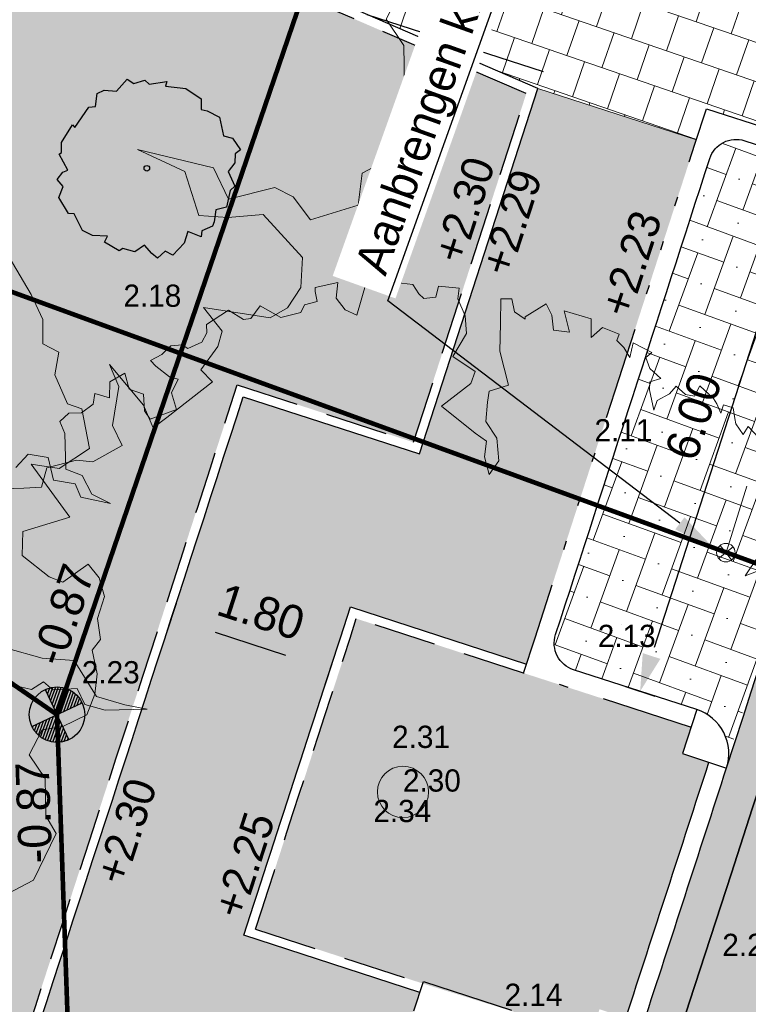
# Model space of a CAD drawing. Header units: metres. Extents: x 134157 to 138734, y 451157 to 455772.
# Tile 899 of 1056: x 136736 to 136744, y 454312 to 454322. Entities that reach past the tile are written whole.
import ezdxf
from ezdxf import colors
from ezdxf.entities.mleader import LeaderData, LeaderLine
from ezdxf.enums import TextEntityAlignment as Align
from ezdxf.math import Vec2, Vec3

# ---------------------------------------------------------------- set-up
doc = ezdxf.new("R2010")
doc.units = ezdxf.units.M
for name, pattern in [('DASHDOT__G2', [1.2, 0.6, -0.3, 0, -0.3]), ('HIDDEN', [9.524999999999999, 6.35, -3.175]), ('HIDDEN__G5', [1.125, 0.75, -0.375]), ('TR18X20__G2', [2.5999999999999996, 1, -0.4, 0, -0.4, 0, -0.4, 0, -0.4])]:
    doc.linetypes.add(name, pattern=pattern)
doc.layers.add('-DR-alg-hulplijnen', color=210, linetype='Continuous', plot=False)
doc.layers.add('-DR-alg-hulplijnen kantverharding asflast nieuwe fietsstraat', color=7, linetype='Continuous', true_color=0xff9429, plot=False)
for name, color, linetype, lineweight in [('-DR-bs-boom', 253, 'Continuous', 13), ('-DR-nw-rio-HWA 125', 170, 'HIDDEN__G5', 13), ('-DR-nw-rio-HWA 125 mm inlaat', 170, 'HIDDEN', 13), ('-DR-nw-vh-arc-tegels 300x300x45', 253, 'Continuous', 9)]:
    doc.layers.add(name, color=color, linetype=linetype, lineweight=lineweight)
for name, color, linetype in [('-DR-bs-rio-DWA Jutfaseweg', 253, 'Continuous'), ('-DR-bs-rio-HWA Jutfaseweg', 253, 'Continuous'), ('-DR-bs-rio-inspectieput', 253, 'Continuous'), ('-DR-bs-rio-txt @ 0.2', 253, 'Continuous'), ('-DR-bs-txt-hoogtemaat', 253, 'Continuous'), ('-DR-nw-gr-solitaire heester', 96, 'Continuous'), ('-DR-nw-maatvoering', 3, 'Continuous'), ('-DR-nw-rio-txt-bob en inhoud', 170, 'Continuous'), ('-DR-nw-txt-hoogtemaat', 2, 'Continuous'), ('-DR-nw-vh-band 10x20 ob', 2, 'HIDDEN__G5'), ('-DR-nw-vh-band 18-20x25', 2, 'TR18X20__G2'), ('-DR-nw-vh-band 18-20x25 hoekblok R 0.50 uitwendig', 2, 'Continuous'), ('-DR-nw-vh-band 5-20x25', 2, 'DASHDOT__G2'), ('-DR-nw-vh-kantverharding', 3, 'Continuous')]:
    doc.layers.add(name, color=color, linetype=linetype)
for name, color, linetype, true_color in [('-DR-nw-gr-arc-beplanting', 7, 'Continuous', 0xe5f0e7), ('-DR-nw-gr-arc-beplanting grote vakken', 7, 'Continuous', 0xabceb2), ('-DR-nw-gr-arc-gras', 7, 'Continuous', 0xb5d5a4)]:
    doc.layers.add(name, color=color, linetype=linetype, true_color=true_color)
for name, color, linetype, lineweight, true_color in [('-DR-nw-vh-arc-asfalt fietsstraat rood', 7, 'Continuous', 9, 0xdfbfc7), ('-DR-nw-vh-arc-sbs df Drainflow', 7, 'Continuous', 9, 0xb9747c), ('-DR-nw-vh-arc-sbs kf bruinrood rabat halfsteens', 7, 'Continuous', 9, 0xb88485)]:
    doc.layers.add(name, color=color, linetype=linetype, lineweight=lineweight, true_color=true_color)
doc.layers.add('-DR-nw-vh-kantverharding halfverharding stabilizer', color=7, linetype='Continuous', true_color=0xe2e1c1, transparency=0.1)
doc.styles.add('Drong', font='txt', dxfattribs={"height": 1.8})
doc.dimstyles.new('Drong', dxfattribs={"dimtxt": 1.8, "dimasz": 2.5, "dimexe": 0, "dimexo": 0, "dimgap": 0.9, "dimtad": 1, "dimzin": 0, "dimdsep": 46, "dimtxsty": 'Drong', "dimblk": 'dimblk-wit', "dimcen": 0, "dimse1": 1, "dimse2": 1, "dimclrd": 256, "dimclre": 1, "dimclrt": 7, "dimadec": 0, "dimazin": 0, "dimtfac": 1, "dimtmove": 0, "dimatfit": 3, "dimfxl": 1, "dimtolj": 1, "dimtzin": 0, "dimarcsym": 0})
pattern_1 = [(71, (0, 0), (-0.05887645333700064, 0.443321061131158), [0.4, -0.4]), (161, (0, 0), (-0.1302272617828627, -0.3782074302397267), [])]
pattern_2 = [(115.3356253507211, (136419.7180158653, 453326.2367068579), (-0.2236810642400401, -0.1059037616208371), [0.06, -0.187485]), (205.3356253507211, (136419.7180158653, 453326.2367068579), (0.1059037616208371, -0.22368106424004), [0.06, -0.187485])]

# ---------------------------------------------------------------- blocks, each defined once
blk = doc.blocks.new('Boom bestaand 1')
for points in [[(-0.06117739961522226, 0.3922887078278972), (-0.07359350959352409, 0.4116751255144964)], [(-0.1728176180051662, 0.4610569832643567), (-0.1945372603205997, 0.4533219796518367), (-0.1891622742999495, 0.4455616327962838), (-0.2017040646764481, 0.4431737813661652), (-0.2067805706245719, 0.4443676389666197), (-0.2172318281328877, 0.4470540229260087), (-0.223502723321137, 0.4395920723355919), (-0.2169333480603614, 0.4339209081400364), (-0.2270861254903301, 0.4339209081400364), (-0.2330585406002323, 0.4330255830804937), (-0.2498892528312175, 0.4257264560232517), (-0.242749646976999, 0.416712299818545), (-0.2476345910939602, 0.4092003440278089), (-0.2589076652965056, 0.4043176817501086), (-0.2543983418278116, 0.3953035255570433), (-0.2532710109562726, 0.3814065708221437), (-0.2457557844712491, 0.3746459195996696), (-0.2660470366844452, 0.3787774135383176), (-0.2728107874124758, 0.3821577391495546), (-0.2716834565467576, 0.3934255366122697), (-0.2848353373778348, 0.3874160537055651), (-0.2964840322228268, 0.3881672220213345), (-0.2987384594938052, 0.3953035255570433), (-0.3145206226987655, 0.3821577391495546), (-0.3028719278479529, 0.3735190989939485), (-0.3141447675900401, 0.3720167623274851), (-0.3231631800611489, 0.3686364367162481), (-0.3276722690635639, 0.3731435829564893), (-0.3404482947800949, 0.3607491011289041), (-0.3359389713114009, 0.3464764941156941), (-0.3526397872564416, 0.353711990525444), (-0.3702979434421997, 0.3325317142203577), (-0.3491079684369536, 0.3290017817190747), (-0.3568775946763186, 0.3155875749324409), (-0.37100416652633, 0.3198237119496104), (-0.3837182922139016, 0.3191176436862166), (-0.3801864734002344, 0.2951135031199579), (-0.3780675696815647, 0.2944074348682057), (-0.3886625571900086, 0.2873474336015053), (-0.4013764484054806, 0.2901714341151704), (-0.4056142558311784, 0.2802872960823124), (-0.3837182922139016, 0.2704032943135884), (-0.3589967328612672, 0.2591071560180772), (-0.3250928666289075, 0.2534590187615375), (-0.327212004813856, 0.2336908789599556), (-0.3180296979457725, 0.228042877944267), (-0.3010777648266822, 0.2188648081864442), (-0.2820069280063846, 0.2223948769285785), (-0.2608169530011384, 0.2153347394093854), (-0.2523411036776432, 0.2012146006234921), (-0.2699992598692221, 0.2040386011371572), (-0.2834196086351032, 0.2118046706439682), (-0.2947208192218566, 0.2047446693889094), (-0.3321562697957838, 0.1849765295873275), (-0.3413385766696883, 0.2202768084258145), (-0.350520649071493, 0.2287488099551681), (-0.3724168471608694, 0.2146288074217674), (-0.3879560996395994, 0.2358089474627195), (-0.4042018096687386, 0.2414569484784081), (-0.4225661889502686, 0.2414569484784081), (-0.4315337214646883, 0.2467254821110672), (-0.4415591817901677, 0.229188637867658), (-0.4324549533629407, 0.2223948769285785), (-0.435986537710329, 0.2110987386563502), (-0.4423434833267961, 0.2082747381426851), (-0.4530205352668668, 0.2066837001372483), (-0.4612717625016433, 0.1920817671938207), (-0.457176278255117, 0.18003446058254), (-0.4670650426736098, 0.170150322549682), (-0.472715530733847, 0.1652082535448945), (-0.4472877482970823, 0.1440281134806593), (-0.4564700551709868, 0.1355561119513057), (-0.4705966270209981, 0.1320260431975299), (-0.4840167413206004, 0.1397921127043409), (-0.4882547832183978, 0.1171998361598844), (-0.4847231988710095, 0.1157878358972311), (-0.4748346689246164, 0.1136699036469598), (-0.4769535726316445, 0.1009617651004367), (-0.4713028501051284, 0.09460769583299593), (-0.4748346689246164, 0.0748395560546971), (-0.4931990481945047, 0.06071941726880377), (-0.4854294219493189, 0.04730521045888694), (-0.4875485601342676, 0.04024520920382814), (-0.5016751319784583, 0.03036107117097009), (-0.4974370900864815, 0.00494493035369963), (-0.4896674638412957, 0.002120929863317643), (-0.4832352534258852, -0.006023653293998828), (-0.4832352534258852, -0.0211265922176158), (-0.4885680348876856, -0.02468023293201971), (-0.4921233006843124, -0.03534115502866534), (-0.4876793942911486, -0.04689045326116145), (-0.4867905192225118, -0.05932826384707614), (-0.4796799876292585, -0.05666299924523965), (-0.4645700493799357, -0.04866734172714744), (-0.459237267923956, -0.04156006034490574), (-0.449460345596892, -0.05310935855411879), (-0.4325726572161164, -0.05488624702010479), (-0.4341562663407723, -0.082442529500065), (-0.4438616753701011, -0.08442230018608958), (-0.4591129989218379, -0.0788789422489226), (-0.4694125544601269, -0.08976781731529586), (-0.4852582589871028, -0.08739209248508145), (-0.4834755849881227, -0.1044182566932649), (-0.4690165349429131, -0.1107536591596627), (-0.4787219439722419, -0.1222364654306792), (-0.4698088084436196, -0.1279778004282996), (-0.4666397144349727, -0.1420344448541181), (-0.471197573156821, -0.1534835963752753), (-0.4672833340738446, -0.1649416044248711), (-0.4544219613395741, -0.1649416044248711), (-0.4219893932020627, -0.1780763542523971), (-0.409966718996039, -0.1657799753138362), (-0.389277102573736, -0.1643826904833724), (-0.3736199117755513, -0.1512478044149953), (-0.3909544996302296, -0.175281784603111), (-0.4052137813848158, -0.175281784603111), (-0.4169567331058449, -0.1934470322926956), (-0.4393239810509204, -0.1892550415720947), (-0.4502279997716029, -0.2060228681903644), (-0.4429587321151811, -0.2225112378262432)], [(-0.2839884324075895, -0.301203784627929), (-0.2610645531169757, -0.2728350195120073), (-0.2463278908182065, -0.2450116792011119), (-0.2053925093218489, -0.2390105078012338), (-0.1868351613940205, -0.2166427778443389), (-0.1742816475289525, -0.1980938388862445), (-0.189564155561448, -0.2362827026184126), (-0.2026635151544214, -0.2526493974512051), (-0.2201291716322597, -0.2531949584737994), (-0.2283163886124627, -0.2755626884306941), (-0.2392323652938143, -0.2810182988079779), (-0.2370492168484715, -0.2946571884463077), (-0.2506941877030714, -0.313205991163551)], [(0.486239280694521, -0.02690144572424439), (0.4917654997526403, -0.01309223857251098), (0.4961864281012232, -0.001492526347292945), (0.4851339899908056, 0.007345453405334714), (0.4884496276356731, 0.0283353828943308), (0.4939758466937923, 0.03827811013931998), (0.4917654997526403, 0.06147753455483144), (0.47629189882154, 0.06092516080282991), (0.4530819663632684, 0.07583911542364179), (0.4365033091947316, 0.07583911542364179), (0.4718709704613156, 0.0863340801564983), (0.4890022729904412, 0.0863340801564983), (0.486239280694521, 0.09793392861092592), (0.4760560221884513, 0.1367859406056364), (0.4651348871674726, 0.1328873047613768), (0.4549940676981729, 0.1500411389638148), (0.4464131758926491, 0.157058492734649), (0.4261315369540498, 0.1516005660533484), (0.4510936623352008, 0.1913660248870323), (0.4495335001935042, 0.2054008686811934), (0.4401727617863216, 0.2194358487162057), (0.4214510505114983, 0.2287924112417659), (0.3832275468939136, 0.2155372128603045), (0.3754267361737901, 0.1921458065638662), (0.3660659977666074, 0.174212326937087), (0.3340829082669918, 0.1773311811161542), (0.3067805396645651, 0.1531599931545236), (0.3395434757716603, 0.1968240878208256), (0.3637257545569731, 0.1976037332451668), (0.3691863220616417, 0.2303518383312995), (0.3801072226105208, 0.2397084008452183), (0.399609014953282, 0.2443866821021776), (0.4034444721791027, 0.2789633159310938), (0.3841832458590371, 0.2902883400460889), (0.3824474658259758, 0.3130016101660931), (0.3562703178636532, 0.3433174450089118), (0.3405645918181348, 0.3413551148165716), (0.3140610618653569, 0.3521479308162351), (0.2924656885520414, 0.3482232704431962), (0.2787229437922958, 0.3649030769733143), (0.2826493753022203, 0.3806015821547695), (0.2816678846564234, 0.4012060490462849), (0.2696121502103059, 0.4131463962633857), (0.2559704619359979, 0.4211935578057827), (0.2376325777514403, 0.4247699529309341), (0.2327126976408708, 0.4339348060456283), (0.2168346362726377, 0.4384054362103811), (0.2036403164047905, 0.4500289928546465), (0.1886569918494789, 0.4518171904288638), (0.1756539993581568, 0.4483018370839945), (0.1805619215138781, 0.4247540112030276), (0.1727090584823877, 0.4169046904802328), (0.1491504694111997, 0.4041495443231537), (0.1324630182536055, 0.4119988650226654), (0.1367428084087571, 0.4496134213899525), (0.08730905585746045, 0.4384901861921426), (0.09908835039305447, 0.4571323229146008), (0.09418019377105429, 0.4846048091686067), (0.06375046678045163, 0.4914729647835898), (0.05589760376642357, 0.4826424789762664), (0.03135728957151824, 0.4826424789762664), (0.01663305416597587, 0.4924541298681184), (0.005835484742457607, 0.4836236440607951), (-0.01138269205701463, 0.4909806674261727), (-0.0324473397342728, 0.4904917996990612), (-0.07724476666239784, 0.4849998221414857)], [(-0.05985273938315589, 0.4236270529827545), (-0.06117739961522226, 0.3922887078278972)]]:
    blk.add_lwpolyline(points)
blk.add_circle((0, 0), 0.02512965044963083)
blk = doc.blocks.new('*X91')
at = {"color": 0, "ltscale": 0.5}
for p, q in [((125523.4259358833, 427436.6609296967), (125769.5539198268, 427464.157641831)), ((125587.873282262, 427539.7033533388), (125664.3175395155, 427548.2434864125)), ((126823.0912529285, 427486.0132586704), (127222.3561740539, 427530.6179900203)), ((126907.17709751, 427591.2496389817), (127153.3050814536, 427618.7463511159)), ((126991.2629420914, 427696.486019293), (127067.7071993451, 427705.0261523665)), ((125405.2130496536, 427040.0843211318), (126190.499441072, 427127.814263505)), ((125417.9642209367, 427137.3513964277), (126085.2630607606, 427211.9001080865)), ((125441.0058628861, 427235.7680935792), (125980.0266804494, 427295.985952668)), ((125475.5253790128, 427335.4670658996), (125874.790300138, 427380.0717972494)), ((126486.7478746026, 427065.0677374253), (127380.4595842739, 427164.9106452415)), ((126570.833719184, 427170.3041177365), (127356.1201106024, 427258.0340601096)), ((126654.9195637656, 427275.5404980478), (127322.2184035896, 427350.0892097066)), ((126739.005408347, 427380.7768783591), (127278.0262259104, 427440.9947374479)), ((125402.0241117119, 426943.8855111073), (126295.7358213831, 427043.7284189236)), ((125408.0000215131, 426848.7105715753), (126400.9722016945, 426959.642574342)), ((125423.0129560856, 426754.5452225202), (126318.5761854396, 426854.5949768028)), ((125447.1862036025, 426661.403237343), (126234.4903408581, 426749.3585964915)), ((126402.6620300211, 426959.831357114), (127395.6342102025, 427070.7633598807)), ((126506.2085820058, 426875.5567297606), (127401.7718113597, 426975.6064840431)), ((126611.444962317, 426791.4708851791), (127398.7490995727, 426879.4262443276)), ((126716.6813426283, 426707.3850405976), (127386.1738890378, 426782.1788268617)), ((125480.9119498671, 426569.3284299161), (126150.4044962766, 426644.1222161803)), ((125524.9116589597, 426478.4014001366), (126066.3186516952, 426538.8858358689)), ((125580.3628158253, 426388.753693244), (125982.2328071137, 426433.6494555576)), ((126821.9177229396, 426623.2991960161), (127363.324715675, 426683.7836317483)), ((126927.1541032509, 426539.2133514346), (127329.0240945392, 426584.1091137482)), ((127032.3904835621, 426455.1275068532), (127281.3851605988, 426482.9444777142)), ((125649.1522854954, 426300.5961043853), (125898.1469625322, 426328.4130752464)), ((125734.4152620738, 426214.2788884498), (125814.0611179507, 426223.176694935)), ((127137.6268638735, 426371.0416622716), (127217.2727197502, 426379.9394687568))]:
    blk.add_line(p, q, dxfattribs=at)
blk = doc.blocks.new('Inspectieput')
at = {"color": 0, "ltscale": 0.5}
for p, q in [((0.3534491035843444, 0.3528072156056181), (-0.3543000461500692, -0.3536566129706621)), ((-0.3536573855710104, 0.3534498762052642), (0.3528064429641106, -0.3542992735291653))]:
    blk.add_line(p, q, dxfattribs=at)
blk.add_circle((-0.0004254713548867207, -0.0004246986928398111), 0.5, dxfattribs=at)
at = {"color": 0, "ltscale": 0.5, "xscale": 0.0005, "yscale": 0.0005, "zscale": 0.0005, "rotation": 353.5734378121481}
blk.add_blockref('*X91', (-86.69891011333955, -205.0643353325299), dxfattribs=at)
blk = doc.blocks.new('*U587')
at = {"style": 'Drong'}
blk.add_attdef('BOBR', text='', height=1.8, rotation=21.66319092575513, dxfattribs=at).set_placement((65.38174914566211, 25.96991479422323), align=Align.BOTTOM_RIGHT)
blk.add_attdef('MATERIAAL', text='', height=1.8, rotation=21.66319092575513, dxfattribs=at).set_placement((0, 0), align=Align.BOTTOM_CENTER)
blk.add_attdef('BOBL', text='', height=1.8, rotation=21.66319092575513, dxfattribs=at).set_placement((-65.38229278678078, -25.97013073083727), align=Align.BOTTOM_LEFT)
blk = doc.blocks.new('*U588')
at = {"style": 'Drong'}
blk.add_attdef('BOBR', text='', height=1.8, rotation=0.7924666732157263, dxfattribs=at).set_placement((82.61167906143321, 1.142687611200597), align=Align.BOTTOM_RIGHT)
blk.add_attdef('MATERIAAL', text='', height=1.8, rotation=0.7924666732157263, dxfattribs=at).set_placement((0, 0), align=Align.BOTTOM_CENTER)
blk.add_attdef('BOBL', text='', height=1.8, rotation=0.7924666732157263, dxfattribs=at).set_placement((-83.08494018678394, -1.149233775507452), align=Align.BOTTOM_LEFT)
blk = doc.blocks.new('dimblk-wit')
at = {"color": 7}
blk.add_line((2.842170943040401e-14, -0.3333333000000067), (-2.842170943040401e-14, 0.3333333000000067), dxfattribs=at)
blk.add_solid([(0, 0), (-0.7999999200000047, 0.1999999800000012), (-0.7999999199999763, -0.1999999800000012)], dxfattribs=at)
blk = doc.blocks.new('*D647')
at = {"layer": '-DR-nw-maatvoering', "lineweight": -2, "transparency": 16777216}
blk.add_line((136742.8479375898, 454315.7238878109), (136744.3848207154, 454320.4804415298), dxfattribs=at)
at = {"layer": 'Defpoints', "color": 0, "transparency": 16777216}
for p in [(136744.5385495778, 454320.9562224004), (136744.5385495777, 454320.9562224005), (136742.6942087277, 454315.2481069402)]:
    blk.add_point(p, dxfattribs=at)
at = {"layer": '-DR-nw-maatvoering', "lineweight": -2, "transparency": 16777216, "xscale": 0.5, "yscale": 0.5, "zscale": 0.5}
for p, rotation in [((136744.5385495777, 454320.9562224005), 72.09391222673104), ((136742.6942087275, 454315.2481069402), 252.093912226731)]:
    blk.add_blockref('dimblk-wit', p, dxfattribs=dict(at, rotation=rotation))
at = {"layer": '-DR-nw-maatvoering', "color": 7, "transparency": 16777216, "insert": (136743.270303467, 454318.2139846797), "char_height": 0.36, "attachment_point": 5, "rotation": 72.09391222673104, "style": 'Drong'}
blk.add_mtext('\\A1;6.00', dxfattribs=at)
blk = doc.blocks.new('Inlaat')
for points in [[(-0.07071067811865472, 0.07071067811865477), (0.07071067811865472, -0.07071067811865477)], [(0.07071067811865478, 0.07071067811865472), (-0.07071067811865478, -0.07071067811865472)]]:
    blk.add_lwpolyline(points)
at = {"linetype": 'Continuous'}
blk.add_circle((0, 0), 0.1, dxfattribs=at)
blk = doc.blocks.new('Solitaire heester')
blk.add_lwpolyline([(-1.738422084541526, -4.390808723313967), (-2.165650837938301, -3.928363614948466), (-2.483742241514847, -4.006582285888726), (-2.464906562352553, -3.243960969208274), (-3.108512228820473, -3.265308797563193), (-3.941315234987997, -2.904578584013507), (-3.868064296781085, -2.452012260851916), (-4.359586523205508, -2.179992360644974), (-4.239036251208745, -1.822945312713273), (-3.950943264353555, -1.283816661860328), (-4.465961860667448, -0.924314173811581), (-4.503076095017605, -0.2488687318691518), (-4.693194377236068, -0.1051291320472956), (-4.52288920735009, 0.7919674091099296), (-4.165535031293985, 0.7508631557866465), (-4.408840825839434, 1.52244183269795), (-4.334976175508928, 2.133900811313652), (-3.641002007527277, 2.854190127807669), (-3.727257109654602, 3.148478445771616), (-3.088619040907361, 3.940484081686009), (-2.461086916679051, 3.914225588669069), (-2.205140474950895, 4.358141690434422), (-1.729077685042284, 4.197407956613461), (-1.539266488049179, 3.97422214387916), (-0.8928984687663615, 4.71058514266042), (-0.7661533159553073, 4.614758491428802), (-0.2489862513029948, 4.811378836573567), (0.8385356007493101, 4.576780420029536), (0.7504387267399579, 4.394391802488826), (2.044152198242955, 4.063660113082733), (2.201816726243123, 3.745261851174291), (2.885605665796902, 3.885625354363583), (3.186395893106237, 3.598453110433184), (3.366635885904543, 2.954233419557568), (4.159869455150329, 2.633380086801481), (4.070851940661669, 2.212653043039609), (4.434400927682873, 1.71867540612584), (4.306120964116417, 1.417271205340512), (4.763654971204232, 0.573362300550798), (4.517280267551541, 0.5504799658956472), (4.76739476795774, -0.5150800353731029), (4.517336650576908, -1.491315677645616), (3.976366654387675, -1.679899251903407), (4.022745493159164, -2.013757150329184), (3.932500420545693, -2.752268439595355), (3.0564445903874, -3.305015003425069), (3.102209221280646, -3.797765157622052), (2.654917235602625, -4.415726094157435), (2.345783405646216, -4.231802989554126), (1.876529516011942, -4.365050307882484), (1.329057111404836, -4.180206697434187), (0.6990696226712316, -4.789516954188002), (0.4057020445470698, -4.637433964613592), (-0.5083884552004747, -4.753073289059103), (-0.8481344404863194, -4.267132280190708), (-1.476280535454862, -4.399766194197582), (-1.738422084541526, -4.390808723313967)])
blk.add_circle((0, 0), 0.15)
blk = doc.blocks.new('*D1868')
at = {"layer": '-DR-nw-maatvoering', "lineweight": -2, "transparency": 16777216}
blk.add_line((136738.8693648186, 454315.6343660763), (136738.1085043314, 454315.8815326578), dxfattribs=at)
at = {"layer": 'Defpoints', "color": 0, "transparency": 16777216}
for p in [(136737.632966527, 454316.0360117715), (136737.6329665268, 454316.0360117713), (136739.344902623, 454315.479886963)]:
    blk.add_point(p, dxfattribs=at)
at = {"layer": '-DR-nw-maatvoering', "lineweight": -2, "transparency": 16777216, "xscale": 0.5, "yscale": 0.5, "zscale": 0.5}
for p, rotation in [((136737.6329665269, 454316.0360117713), 162.0035403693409), ((136739.344902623, 454315.4798869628), 342.0035403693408)]:
    blk.add_blockref('dimblk-wit', p, dxfattribs=dict(at, rotation=rotation))
at = {"layer": '-DR-nw-maatvoering', "color": 7, "transparency": 16777216, "insert": (136738.6013003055, 454316.10384825), "char_height": 0.36, "attachment_point": 5, "rotation": 342.0035403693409, "style": 'Drong'}
blk.add_mtext('\\A1;1.80', dxfattribs=at)

msp = doc.modelspace()

# ---------------------------------------------------------------- hatches: boundary and pattern name
at = {"layer": '-DR-nw-gr-arc-beplanting'}
h = msp.add_hatch(color=256, dxfattribs=at)
h.dxf.hatch_style = 1
h.paths.add_polyline_path([(136741.4363038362, 454315.4446162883), (136739.6293917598, 454316.0320419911), (136738.5400506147, 454312.6820246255), (136740.3468995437, 454312.0945445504), (136742.172771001, 454311.528243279), (136742.2547528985, 454311.8170254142), (136742.5402414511, 454311.7248473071), (136743.4366345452, 454314.4815282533), (136743.1515309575, 454314.5748902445), (136743.248873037, 454314.8587093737), (136741.4362303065, 454315.4443897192)])
at = {"layer": '-DR-nw-gr-arc-beplanting grote vakken'}
h = msp.add_hatch(color=256, dxfattribs=at)
h.dxf.hatch_style = 1
h.paths.add_polyline_path([(136741.4646253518, 454321.6971004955), (136735.0031844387, 454324.4987632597), (136735.6035747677, 454325.9097391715), (136732.3805145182, 454327.2811971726), (136723.8139965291, 454308.0916846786), (136735.3308117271, 454302.8663353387), (136737.9204490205, 454310.7808426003), (136736.0187341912, 454311.4001028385), (136738.3447282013, 454318.552874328), (136740.2458587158, 454317.9347394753)])
at = {"layer": '-DR-nw-gr-arc-gras', "transparency": 33554687}
h = msp.add_hatch(dxfattribs=at)
h.set_pattern_fill('AGR-BOLLEN', color=256, scale=0.1, pattern_type=2)
h.set_pattern_definition(pattern_2)
edge = h.paths.add_edge_path()
edge.add_arc((-7000776.809524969, 3043164.567559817), 7592527.997363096, 340.0567505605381, 340.0572256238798)
edge.add_line((136455.7815594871, 453494.2542758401), (136455.1236032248, 453494.4934109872))
edge.add_arc((380495.2223584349, 364992.5484406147), 259592.3035530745, 160.0666568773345, 160.0804453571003)
edge.add_line((136433.832290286, 453435.7615323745), (136433.813485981, 453435.768343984))
edge.add_line((136433.813485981, 453435.768343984), (136432.1794965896, 453431.2550945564))
edge.add_line((136432.1794965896, 453431.2550945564), (136432.198303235, 453431.2482893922))
edge.add_line((136432.198303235, 453431.2482893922), (136431.6776287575, 453429.8696050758))
edge.add_line((136431.6776287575, 453429.8696050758), (136432.3363505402, 453429.6312341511))
edge.add_line((136432.3363505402, 453429.6312341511), (136434.3092713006, 453435.0765756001))
h = msp.add_hatch(dxfattribs=at)
h.set_pattern_fill('AGR-BOLLEN', color=256, scale=0.1, pattern_type=2)
h.set_pattern_definition(pattern_2)
edge = h.paths.add_edge_path()
edge.add_line((136644.2753070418, 454017.4218487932), (136643.9350728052, 454016.4814706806))
edge.add_line((136643.9350728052, 454016.4814706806), (136643.8839339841, 454016.3403207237))
edge.add_line((136643.8839339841, 454016.3403207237), (136644.542212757, 454016.1016536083))
edge.add_arc((1711333.983143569, -116117.4265426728), 1674723.581774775, 160.0956720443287, 160.096657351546, ccw=False)
edge.add_line((136654.3469492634, 454043.1812754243), (136653.6888597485, 454043.419891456))
edge.add_line((136653.6888597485, 454043.419891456), (136653.6378049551, 454043.2789838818))
edge.add_line((136653.6378049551, 454043.2789838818), (136653.2975354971, 454042.3386559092))
edge.add_line((136653.2975354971, 454042.3386559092), (136644.2753070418, 454017.4218487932))
h = msp.add_hatch(dxfattribs=at)
h.set_pattern_fill('AGR-BOLLEN', color=256, scale=0.1, pattern_type=2)
h.set_pattern_definition(pattern_2)
h.paths.add_polyline_path([(136767.0671029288, 454353.6105987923), (136793.6153252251, 454437.6854462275, -0.4133423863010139), (136794.8671885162, 454438.3388126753), (136795.1654635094, 454439.2932926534, 0.4133423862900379), (136792.6617369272, 454437.9865597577), (136766.1238969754, 454353.9445918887), (136752.3015713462, 454318.8078778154, -0.00463030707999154), (136725.9012828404, 454239.6212513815), (136726.8466477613, 454239.2952357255, 0.004628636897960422), (136753.2435519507, 454318.4707698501)])
h = msp.add_hatch(dxfattribs=at)
h.set_pattern_fill('AGR-BOLLEN', color=256, scale=0.1, pattern_type=2)
h.set_pattern_definition(pattern_2)
edge = h.paths.add_edge_path()
edge.add_line((136751.428931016, 454319.3610895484), (136750.7628336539, 454319.5765109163))
edge.add_line((136750.7628336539, 454319.5765109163), (136750.7167979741, 454319.4338846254))
edge.add_line((136750.7167979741, 454319.4338846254), (136750.4096749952, 454318.4821525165))
edge.add_arc((132463.7408879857, 455704.5910048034), 4505.199999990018, 341.58757382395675, 342.08121078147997, ccw=False)
edge.add_line((136738.308581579, 454281.6018717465), (136738.3083945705, 454281.6019340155))
edge.add_line((136738.3083945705, 454281.6019340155), (136738.2609072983, 454281.4595140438))
edge.add_line((136738.2609072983, 454281.4595140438), (136738.9254640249, 454281.2377596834))
edge.add_arc((132470.7653214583, 455702.196058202), 4498.479019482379, 341.5863385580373, 342.0973542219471)
at = {"layer": '-DR-nw-vh-arc-asfalt fietsstraat rood', "transparency": 33554687}
h = msp.add_hatch(color=256, dxfattribs=at)
h.dxf.hatch_style = 1
edge = h.paths.add_edge_path()
edge.add_line((136621.1191711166, 453955.2346702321), (136699.219600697, 454170.9217985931))
edge.add_arc((132463.7408879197, 455704.5910048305), 4504.600000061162, 340.0946501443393, 342.4755033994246)
edge.add_line((136759.2747347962, 454348.1949966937), (136783.3161431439, 454424.331082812))
edge.add_line((136783.3161431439, 454424.331082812), (136779.3110722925, 454425.5957596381))
edge.add_line((136779.3110722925, 454425.5957596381), (136755.2696639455, 454349.4596735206))
edge.add_arc((132463.7408877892, 455704.5910048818), 4500.400000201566, 340.09465014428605, 342.4755033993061, ccw=False)
edge.add_line((136695.2705240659, 454172.3517614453), (136617.1700944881, 453956.6646330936))
edge.add_line((136617.1700944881, 453956.6646330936), (136621.1191711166, 453955.2346702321))
at = {"layer": '-DR-nw-vh-arc-sbs df Drainflow'}
h = msp.add_hatch(dxfattribs=at)
h.set_pattern_fill('AVH-SBS_KEIFORMAAT_ELLEBOOG_01', color=256, scale=3, angle=250, pattern_type=2)
h.set_pattern_definition([(250, (0, 0), (0.3845138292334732, 0.179301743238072), [0.8999999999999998, -0.3]), (340, (-0.2052120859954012, -0.5638155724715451), (0.3845138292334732, 0.179301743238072), [0.8999999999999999, -0.3]), (250, (0.0383478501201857, -0.3332108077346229), (0.3845138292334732, 0.179301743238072), [0, -1.2]), (250, (0.02539267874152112, -0.8073755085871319), (0.3845138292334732, 0.179301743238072), [0, -1.2])])
edge = h.paths.add_edge_path()
edge.add_arc((136743.1515309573, 454314.5748902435), 0.4999999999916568, 359.130429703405, 432.0939122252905)
edge.add_line((136743.3052598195, 454315.0506711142), (136741.9741800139, 454315.4807543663))
edge.add_arc((136742.0664173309, 454315.7662228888), 0.2999999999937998, 162.0155965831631, 252.09391230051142, ccw=False)
edge.add_arc((132463.7408893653, 455704.591004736), 4497.799998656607, 342.0155965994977, 342.084380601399)
edge.add_arc((136743.7306282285, 454320.9033835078), 0.3000000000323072, 72.09391223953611, 162.0843805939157, ccw=False)
edge.add_line((136743.8228655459, 454321.1888520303), (136745.1551109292, 454320.7583921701))
edge.add_arc((136745.3088397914, 454321.234173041), 0.5000000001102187, 252.0939122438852, 337.0474574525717)
edge.add_line((136745.7692538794, 454321.0391887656), (136743.651473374, 454314.5673021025))
h = msp.add_hatch(dxfattribs=at)
h.set_pattern_fill('AVH-SBS_KEIFORMAAT_ELLEBOOG_01', color=256, scale=3, angle=72, pattern_type=2)
h.set_pattern_definition([(72, (0, 0), (-0.3780220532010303, -0.1926118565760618), [0.8999999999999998, -0.3]), (162, (0.1854101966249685, 0.5706339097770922), (-0.3780220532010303, -0.1926118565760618), [0.8999999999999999, -0.3]), (72, (-0.04995337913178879, 0.3316695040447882), (-0.3780220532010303, -0.1926118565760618), [0, -1.2]), (72, (-0.05355420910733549, 0.8059974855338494), (-0.3780220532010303, -0.1926118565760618), [0, -1.2])])
edge = h.paths.add_edge_path()
edge.add_arc((132463.7407760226, 455704.5910416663), 4497.800117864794, 341.67119828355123, 341.9582765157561, ccw=False)
edge.add_arc((136733.6411127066, 454290.0749459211), 0.3000000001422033, 161.6711981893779, 251.6673768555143)
edge.add_line((136733.5467528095, 454289.7901719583), (136734.8755095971, 454289.349888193))
edge.add_arc((136734.718243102, 454288.8752649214), 0.500000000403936, -17.882553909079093, 71.6673768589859, ccw=False)
edge.add_line((136735.194087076, 454288.7217314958), (136742.7301961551, 454311.662255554))
edge.add_arc((136742.2547528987, 454311.817025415), 0.4999999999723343, 252.09391222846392, 341.9685057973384, ccw=False)
edge.add_line((136742.1010240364, 454311.3412445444), (136740.7671000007, 454311.7722467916))
edge.add_arc((136740.6710365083, 454311.4942791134), 0.2940990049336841, 70.93524394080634, 163.116944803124)
at = {"layer": '-DR-nw-vh-arc-sbs kf bruinrood rabat halfsteens', "transparency": 33554687}
h = msp.add_hatch(color=256, dxfattribs=at)
h.dxf.hatch_style = 1
edge = h.paths.add_edge_path()
edge.add_line((136746.2296702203, 454322.4588592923), (136745.922385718, 454321.5071560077))
edge.add_arc((136852.589106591, 454286.83392829), 112.1606974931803, 161.992659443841, 162.221715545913)
edge.add_line((136745.7846224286, 454321.0804496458), (136741.4053069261, 454307.5988363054))
edge.add_line((136741.4053069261, 454307.5988363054), (136741.7814691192, 454307.4621825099))
edge.add_arc((132463.7408880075, 455704.591004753), 4500.39999995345, 341.9139209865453, 342.4755033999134)
edge.add_line((136755.2696639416, 454349.459673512), (136757.3864622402, 454356.1633048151))
edge.add_line((136757.3864622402, 454356.1633048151), (136757.0050269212, 454356.283750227))
edge.add_line((136757.0050269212, 454356.283750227), (136756.8544701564, 454355.8069560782))
edge.add_line((136756.8544701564, 454355.8069560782), (136754.8882286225, 454349.5801189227))
edge.add_arc((132470.6715549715, 455702.3904558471), 4492.728382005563, 342.11261504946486, 342.4756500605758, ccw=False)
edge.add_arc((136745.7538572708, 454322.612488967), 0.5000000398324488, 342.1058579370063, 342.48242538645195, ccw=False)
at = {"layer": '-DR-nw-vh-arc-tegels 300x300x45'}
h = msp.add_hatch(dxfattribs=at)
h.set_pattern_fill('AVH-TEGEL_200X200_HALFST', color=256, scale=2, angle=71, pattern_type=2)
h.set_pattern_definition(pattern_1)
h.paths.add_polyline_path([(136743.0147780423, 454321.2914234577), (136743.3005031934, 454321.1990611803), (136743.4086289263, 454321.5328762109), (136745.2165036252, 454320.9487364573), (136745.3087409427, 454321.2342049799), (136745.0232761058, 454321.3264537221), (136745.0688490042, 454321.4675544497), (136745.6072374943, 454323.1344883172), (136745.8926760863, 454323.0422969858), (136745.9848662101, 454323.327731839), (136744.177636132, 454323.9116633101), (136744.7321706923, 454325.658396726), (136743.0239008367, 454326.2026212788), (136741.5954046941, 454326.821851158), (136739.7443989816, 454322.5517818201), (136741.5871776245, 454321.7529672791)])
h = msp.add_hatch(dxfattribs=at)
h.set_pattern_fill('AVH-TEGEL_200X200_HALFST', color=256, scale=2, angle=71, pattern_type=2)
h.set_pattern_definition(pattern_1)
edge = h.paths.add_edge_path()
edge.add_line((136740.3101978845, 454317.8088607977), (136738.4089826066, 454318.4268295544))
edge.add_arc((132202.3789717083, 455789.5792686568), 4768.632692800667, 341.9428048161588, 342.0307737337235, ccw=False)
edge.add_line((136736.1449072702, 454311.4641850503), (136738.0466216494, 454310.8449249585))
edge.add_arc((132463.7409306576, 455704.5909909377), 4495.79995512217, 341.82195179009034, 341.9401250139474, ccw=False)
edge.add_line((136735.1629145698, 454302.0320895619), (136734.5351001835, 454300.1215544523))
edge.add_arc((132463.7409056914, 455704.5909989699), 4495.799981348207, 341.60390292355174, 341.7963224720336, ccw=False)
edge.add_line((136729.7943183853, 454285.7866599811), (136731.6895535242, 454285.786474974))
edge.add_line((136731.6895535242, 454285.786474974), (136733.6932674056, 454285.7862793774))
edge.add_line((136733.6932674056, 454285.7862793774), (136733.9779708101, 454285.6916791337))
edge.add_line((136733.9779708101, 454285.6916791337), (136735.0031780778, 454288.7808165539))
edge.add_arc((136734.7119449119, 454288.871959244), 0.3051618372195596, 342.6222614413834, 430.7061255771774)
edge.add_line((136734.8127744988, 454289.1599820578), (136733.0090741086, 454289.7576384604))
edge.add_line((136733.0090741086, 454289.7576384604), (136733.0092282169, 454289.7575873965))
edge.add_arc((132463.7408914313, 455704.5910036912), 4497.599996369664, 341.6648291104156, 341.9630704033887)
edge.add_line((136740.3159788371, 454311.9994450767), (136738.4162294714, 454312.6170956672))
edge.add_line((136738.4162294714, 454312.6170956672), (136739.5654522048, 454316.1580592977))
edge.add_line((136739.5654522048, 454316.1580592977), (136741.4672245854, 454315.5397157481))
edge.add_line((136741.4672245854, 454315.5397157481), (136743.3007137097, 454321.1989931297))
edge.add_line((136743.3007137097, 454321.1989931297), (136741.5877571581, 454321.7527160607))
edge.add_line((136741.5877571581, 454321.7527160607), (136740.3101978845, 454317.8088607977))

# ---------------------------------------------------------------- linework, layer by layer
at = {"layer": '-DR-alg-hulplijnen', "flags": 128}
msp.add_lwpolyline([(136739.7443989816, 454322.5517818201), (136741.6462000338, 454321.9349411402)], dxfattribs=at)
at = {"layer": '-DR-alg-hulplijnen kantverharding asflast nieuwe fietsstraat'}
for points in [[(136782.1872382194, 454454.7183996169), (136782.7811478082, 454444.4882891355, -0.09121424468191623), (136782.1101864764, 454439.1022242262), (136779.3721577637, 454430.4312351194, 0.08061157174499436), (136779.1407305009, 454428.8462188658), (136779.1650810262, 454427.3139419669, -0.08061157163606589), (136778.9336537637, 454425.7289257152), (136779.3110722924, 454425.595759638), (136755.2696639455, 454349.4596735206, -0.01038880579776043), (136695.2705240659, 454172.3517614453), (136617.170094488, 453956.6646330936), (136616.793991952, 453956.8008200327, -0.01664357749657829), (136615.5574884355, 453953.711278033), (136612.5988155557, 453946.9774368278)], [(136782.1872382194, 454454.7183996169), (136782.7811478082, 454444.4882891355, -0.09121424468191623), (136782.1101864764, 454439.1022242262), (136779.3721577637, 454430.4312351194, 0.08061157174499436), (136779.1407305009, 454428.8462188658), (136779.1650810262, 454427.3139419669, -0.08061157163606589), (136778.9336537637, 454425.7289257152), (136779.3110722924, 454425.595759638), (136755.2696639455, 454349.4596735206, -0.01038880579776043), (136695.2705240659, 454172.3517614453), (136617.170094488, 453956.6646330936), (136616.793991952, 453956.8008200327, -0.01664357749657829), (136615.5574884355, 453953.711278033), (136612.5988155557, 453946.9774368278)], [(136795.3186191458, 454446.8927752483, -0.1133395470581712), (136791.4409132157, 454440.3456031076), (136791.3770963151, 454440.278100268, 0.1125669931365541), (136788.0051475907, 454434.5237714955), (136786.0472758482, 454428.3234404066, -0.08061157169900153), (136785.3264985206, 454426.8929456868), (136784.4183557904, 454425.6411321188, 0.08061144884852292), (136783.6975791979, 454424.2106397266), (136783.3161431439, 454424.331082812), (136759.2747347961, 454348.1949966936, -0.01038880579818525), (136699.219600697, 454170.9217985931), (136621.1191711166, 453955.2346702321), (136621.4952736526, 453955.0984832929, 0.01664357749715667), (136620.467022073, 453951.9335331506), (136618.8898399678, 453946.4661328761, -0.01664357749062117)], [(136795.3186191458, 454446.8927752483, -0.1133395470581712), (136791.4409132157, 454440.3456031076), (136791.3770963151, 454440.278100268, 0.1125669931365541), (136788.0051475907, 454434.5237714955), (136786.0472758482, 454428.3234404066, -0.08061157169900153), (136785.3264985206, 454426.8929456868), (136784.4183557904, 454425.6411321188, 0.08061144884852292), (136783.6975791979, 454424.2106397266), (136783.3161431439, 454424.331082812), (136759.2747347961, 454348.1949966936, -0.01038880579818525), (136699.219600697, 454170.9217985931), (136621.1191711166, 453955.2346702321), (136621.4952736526, 453955.0984832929, 0.01664357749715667), (136620.467022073, 453951.9335331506), (136618.8898399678, 453946.4661328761, -0.01664357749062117)]]:
    msp.add_lwpolyline(points, format="xyb", dxfattribs=at)
at = {"layer": '-DR-bs-rio-DWA Jutfaseweg', "const_width": 0.05, "flags": 128}
for points in [[(136736.398, 454314.9960000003), (136747.4682717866, 454347.3801283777)], [(136736.3981283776, 454314.9957282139), (136721.0272717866, 454325.6001283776)], [(136736.3981283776, 454314.9957282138), (136737.4142717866, 454285.8731283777)]]:
    msp.add_lwpolyline(points, dxfattribs=at)
at = {"layer": '-DR-bs-rio-HWA Jutfaseweg', "const_width": 0.05, "flags": 128}
msp.add_lwpolyline([(136719.6292717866, 454328.1351283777), (136734.6990000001, 454319.9990000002), (136756.099, 454312.1990000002)], dxfattribs=at)
at = {"layer": '-DR-nw-rio-HWA 125', "flags": 128}
msp.add_lwpolyline([(136743.6213556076, 454316.7469264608), (136756.6752977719, 454357.9972481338)], dxfattribs=at)
at = {"layer": '-DR-nw-vh-arc-tegels 300x300x45', "flags": 128}
msp.add_lwpolyline([(136741.5877571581, 454321.7527160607), (136743.3007137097, 454321.1989931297)], dxfattribs=at)
at = {"layer": '-DR-nw-vh-band 10x20 ob', "ltscale": 0.9}
msp.add_lwpolyline([(136741.4646253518, 454321.6971004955), (136735.0029209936, 454324.4981441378), (136735.6035747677, 454325.9097391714), (136732.3805145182, 454327.2811971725), (136723.8142458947, 454308.0922432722), (136735.3308117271, 454302.8663353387), (136737.9207258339, 454310.7807524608), (136736.0188194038, 454311.4000750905, 0.0004184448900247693), (136738.3447282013, 454318.552874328), (136740.2458587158, 454317.9347394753)], format="xyb", close=True, dxfattribs=at)
for points in [[(136738.8935578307, 454281.1429167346, 0.002237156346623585), (136751.4600993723, 454319.4560748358, 0.002237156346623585)], [(136741.4363038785, 454315.4446162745), (136739.6294137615, 454316.0321097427, -0.0001958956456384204), (136738.5400506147, 454312.6820246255), (136740.3468995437, 454312.0945445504)]]:
    msp.add_lwpolyline(points, format="xyb", dxfattribs=at)
at = {"layer": '-DR-nw-vh-band 18-20x25'}
for points in [[(136743.248873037, 454314.8587093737), (136741.4362303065, 454315.4443897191, 0.0003557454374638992), (136743.4086289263, 454321.5328762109), (136745.2165036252, 454320.9487364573)], [(136733.97797081, 454285.6916791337, 0.000180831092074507), (136735.0031780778, 454288.7808165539, 0.4142461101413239), (136734.8127744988, 454289.1599820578), (136733.0092282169, 454289.7575873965, 0.001308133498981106), (136740.3539093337, 454312.115933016), (136742.172771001, 454311.528243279)]]:
    msp.add_lwpolyline(points, format="xyb", dxfattribs=at)
at = {"layer": '-DR-nw-vh-band 18-20x25 hoekblok R 0.50 uitwendig'}
msp.add_lwpolyline([(136743.3070348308, 454315.050093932), (136743.1515309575, 454314.5748902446), (136743.6267022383, 454314.4192873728)], dxfattribs=at)
at = {"layer": '-DR-nw-vh-band 5-20x25'}
msp.add_lwpolyline([(136738.2991117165, 454281.5734252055, 0.002204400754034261), (136750.6803608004, 454319.3195525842)], format="xyb", dxfattribs=at)
at = {"layer": '-DR-nw-vh-kantverharding'}
for points in [[(136616.7939919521, 453956.8008200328), (136617.1700944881, 453956.6646330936), (136695.2705240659, 454172.3517614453, 0.01038880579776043), (136755.2696639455, 454349.4596735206), (136779.3110722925, 454425.5957596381)], [(136783.8943779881, 454424.7310660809, 0.4472010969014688), (136784.2009176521, 454424.0516779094), (136785.5093855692, 454423.6384508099, -0.4142026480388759), (136785.7051173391, 454423.2620436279), (136774.1273234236, 454386.5966410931, -0.4142135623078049), (136773.7509128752, 454386.4008986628), (136772.4158892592, 454386.8224576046, 0.4142135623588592), (136771.7885383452, 454386.4962202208), (136771.2164226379, 454384.6844024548, 0.414213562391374), (136771.5426600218, 454384.0570515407), (136772.8776836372, 454383.635492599, -0.414213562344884), (136773.0734260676, 454383.2590820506), (136764.8078596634, 454357.0830832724, -0.4142135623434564), (136764.431449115, 454356.8873408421), (136763.0964254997, 454357.3088997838, 0.4142135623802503), (136762.4690745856, 454356.9826623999), (136759.6561701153, 454348.0745512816, -0.01038880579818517), (136699.5957032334, 454170.7856116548), (136621.4952736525, 453955.0984832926, 0.01664357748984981), (136620.467022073, 453951.9335331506), (136618.8898399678, 453946.4661328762, -0.01664357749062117)], [(136621.4952736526, 453955.098483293), (136621.1191711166, 453955.2346702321), (136699.219600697, 454170.9217985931, 0.01038880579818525), (136759.2747347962, 454348.1949966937), (136783.3161431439, 454424.331082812)], [(136742.7301961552, 454311.6622555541, 0.0001611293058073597), (136743.6270738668, 454314.420426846, 0.4146659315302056), (136743.3052598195, 454315.0506711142), (136741.9741800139, 454315.4807543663, -0.4146139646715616), (136741.7810751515, 454315.858850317, 0.000300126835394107), (136743.4451750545, 454320.995668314, -0.4141648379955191), (136743.8228655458, 454321.1888520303), (136745.1551109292, 454320.7583921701, 0.4142169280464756), (136745.7846224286, 454321.0804496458, 0.0001055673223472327), (136746.3684544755, 454322.8887479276, 0.4140865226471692), (136746.0463358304, 454323.5180512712), (136744.7111976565, 454323.9494458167, -0.4130121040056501), (136744.5175903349, 454324.3259793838), (136754.3786179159, 454355.2788205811, -0.4134939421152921)], [(136743.6270738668, 454314.420426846, 0.0020510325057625), (136754.8880365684, 454349.5795107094)], [(136723.6824161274, 454308.0422501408), (136735.3916589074, 454302.728910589, 0.000474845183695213), (136738.0466216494, 454310.8449249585), (136736.1449072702, 454311.4641850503, 0.000407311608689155), (136738.4089826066, 454318.4268295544), (136740.3101411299, 454317.8086855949), (136741.5877571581, 454321.7527160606), (136735.1338286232, 454324.5503890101), (136735.7347449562, 454325.9626010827), (136732.3292547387, 454327.4116856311), (136723.6824161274, 454308.0422501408)], [(136738.9884368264, 454281.1113259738, 0.002237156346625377), (136751.5552572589, 454319.4253343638, 0.002237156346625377)], [(136740.315978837, 454311.9994450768), (136738.4139891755, 454312.6178592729, 0.0002070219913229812), (136739.5651996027, 454316.1581414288), (136741.4672245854, 454315.5397157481)], [(136742.540241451, 454311.7248473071, 0.0001610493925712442), (136743.4366345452, 454314.4815282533)], [(136733.3563324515, 454290.1692868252, 0.00125261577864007), (136740.389613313, 454311.5796911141, -0.4135203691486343)]]:
    msp.add_lwpolyline(points, format="xyb", dxfattribs=at)
at = {"layer": '-DR-nw-vh-kantverharding halfverharding stabilizer'}
msp.add_lwpolyline([(136725.9012828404, 454239.6212513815, 0.00463030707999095), (136752.3015713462, 454318.8078778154), (136766.1238969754, 454353.9445918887), (136792.6617369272, 454437.9865597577, -0.4133423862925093), (136795.1654635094, 454439.2932926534)], format="xyb", dxfattribs=at)

# ---------------------------------------------------------------- block references
at = {"layer": '-DR-bs-boom', "rotation": 293.3958673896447}
for p, xscale, yscale in [((136733.1993401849, 454324.516380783), 15.5, 15.5), ((136729.9980000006, 454316.3839999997), 14, 14), ((136740.1330000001, 454314.1620000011), 11, 11)]:
    msp.add_blockref('Boom bestaand 1', p, dxfattribs=dict(at, xscale=xscale, yscale=yscale))
at = {"layer": '-DR-bs-rio-inspectieput', "xscale": 0.6, "yscale": 0.6, "zscale": 0.001, "rotation": 70.33562535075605}
msp.add_blockref('Inspectieput', (136736.398, 454314.9960000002, 2.234), dxfattribs=at)
at = {"layer": '-DR-bs-rio-txt @ 0.2'}
ref = msp.add_blockref('*U588', (136741.9331358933, 454331.188064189), dxfattribs=dict(at, xscale=0.2, yscale=0.2, zscale=0.2, rotation=70.33562535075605))
ref.add_attrib('BOBL', '-0.87', dxfattribs={"layer": '0', "height": 0.3600000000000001, "rotation": 71.12809202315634, "style": 'Drong'}).set_placement((136736.5577985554, 454315.4628338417), align=Align.BOTTOM_LEFT)
ref = msp.add_blockref('*U587', (136736.9062000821, 454300.4344282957), dxfattribs=dict(at, xscale=0.2, yscale=0.2, zscale=0.2, rotation=70.33562535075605))
ref.add_attrib('BOBR', '-0.87', dxfattribs={"layer": '0', "height": 0.3600000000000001, "rotation": 91.99881627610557, "style": 'Drong'}).set_placement((136736.415450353, 454314.4959911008), align=Align.BOTTOM_RIGHT)
at = {"layer": '-DR-nw-gr-solitaire heester', "xscale": 0.2, "yscale": 0.2, "zscale": 0.2, "rotation": 70.17551579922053}
msp.add_blockref('Solitaire heester', (136737.3676156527, 454320.8911822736), dxfattribs=at)
at = {"layer": '-DR-nw-rio-HWA 125 mm inlaat', "rotation": 172.8922440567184}
msp.add_blockref('Inlaat', (136743.6201156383, 454316.7435244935), dxfattribs=at)

# ---------------------------------------------------------------- texts
at = {"layer": '-DR-bs-txt-hoogtemaat', "color": 253, "char_height": 0.24, "attachment_point": 7, "style": 'Drong'}
for s, insert in [('2.18', (136737.1150818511, 454319.3929254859, 2.175)), ('2.11', (136742.201, 454317.944, 2.112)), ('2.13', (136742.237, 454315.722, 2.13)), ('2.23', (136736.6659857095, 454315.3298053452, 2.234)), ('2.31', (136740.016, 454314.6329999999, 2.312)), ('2.30', (136740.133, 454314.162, 2.304)), ('2.34', (136739.814, 454313.8329999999, 2.34)), ('2.20', (136743.581, 454312.3879999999, 2.201)), ('2.14', (136741.23, 454311.853, 2.139))]:
    msp.add_mtext(s, dxfattribs=dict(at, insert=insert))
at = {"layer": '-DR-nw-txt-hoogtemaat', "style": 'Drong'}
for s, p in [('+2.30', (136737.1260734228, 454313.1392566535, -2.304)), ('+2.25', (136738.3994132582, 454312.7748638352, -2.304))]:
    msp.add_text(s, height=0.34, rotation=72, dxfattribs=at).set_placement(p)

# ---------------------------------------------------------------- dimensions: what is measured, and where the dimension line sits
at = {"layer": '-DR-nw-maatvoering'}
for p1, p2, distance, picture, middle in [((136742.6942087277, 454315.2481069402), (136744.5385495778, 454320.9562224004), 1.0097877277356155e-10, '*D647', (136743.270303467, 454318.2139846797)), ((136739.3449026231, 454315.4798869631), (136737.632966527, 454316.0360117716), 3.307506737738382e-10, '*D1868', (136738.6013003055, 454316.10384825))]:
    dim = msp.add_aligned_dim(p1=p1, p2=p2, distance=distance, dimstyle='Drong', override={"dimtfill": 0}, dxfattribs=at)
    dim.commit()
    dim.dimension.update_dxf_attribs({"geometry": picture, "text_midpoint": middle})

# ---------------------------------------------------------------- next in the draw order: leaders
at = {"layer": '-DR-nw-rio-txt-bob en inhoud'}
ml = msp.add_multileader_mtext('Standard', dxfattribs=at)
ml.set_content('\\A1;Aanbrengen knevelinlaat', color=7, style='Drong')
ml.set_leader_properties(color=256, linetype='ByLayer', lineweight=-1)
ml.build(insert=Vec2(0, 0))
ml.multileader.update_dxf_attribs({"text_left_attachment_type": 5, "text_right_attachment_type": 5, "dogleg_length": 70.90462224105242, "arrow_head_size": 0.5, "scale": 0.2})
ctx = ml.context
ctx.base_point, ctx.scale, ctx.char_height, ctx.arrow_head_size, ctx.landing_gap_size, ctx.plane_origin, ctx.plane_x_axis, ctx.plane_y_axis = Vec3(136740.0359124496, 454319.6418765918), 0.2, 0.36, 0.5, 0.04000000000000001, Vec3(136739.8220617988, 454292.6698546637), Vec3(0.3365098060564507, 0.9416799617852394), Vec3(-0.9416799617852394, 0.3365098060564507)
ctx.left_attachment, ctx.right_attachment = 5, 5
notes = []
notes.append((ctx, [(0, (1, 1, 0), (136739.9710343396, 454319.4603234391), (0.3365098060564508, 0.9416799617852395), 0.1927970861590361, [(2, [(136743.5211419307, 454316.7578145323)], 0, [])])]))
ctx.mtext.insert, ctx.mtext.text_direction, ctx.mtext.rotation, ctx.mtext.flow_direction = Vec3(136739.6045687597, 454319.8384947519), Vec3(0.3365098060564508, 0.9416799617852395), 1.227588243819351, 5
ctx.mtext.has_bg_fill, ctx.mtext.bg_color, ctx.mtext.bg_scale_factor, ctx.mtext.bg_transparency, ctx.mtext.use_window_bg_color = 1, -1027028792, 1.5, 0, 1
for ctx, leaders in notes:
    for number, flags, end, landing, length, lines in leaders:
        leader = LeaderData()
        leader.index, (leader.has_last_leader_line, leader.has_dogleg_vector, leader.attachment_direction) = number, flags
        leader.last_leader_point, leader.dogleg_vector, leader.dogleg_length = Vec3(end), Vec3(landing), length
        for number, points, colour, breaks in lines:
            line = LeaderLine()
            line.index, line.vertices, line.color, line.breaks = number, Vec3.list(points), colors.encode_raw_color(colour), breaks
            leader.lines.append(line)
        ctx.leaders.append(leader)

# ---------------------------------------------------------------- next in the draw order: texts
at = {"layer": '-DR-nw-txt-hoogtemaat', "style": 'Drong'}
for s, p in [('+2.30', (136740.7758272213, 454319.8442989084)), ('+2.29', (136741.2851523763, 454319.7090080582, -2.304)), ('+2.23', (136742.577754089, 454319.2636097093, 2.118))]:
    msp.add_text(s, height=0.34, rotation=72, dxfattribs=at).set_placement(p)

doc.saveas('drawing.dxf')
